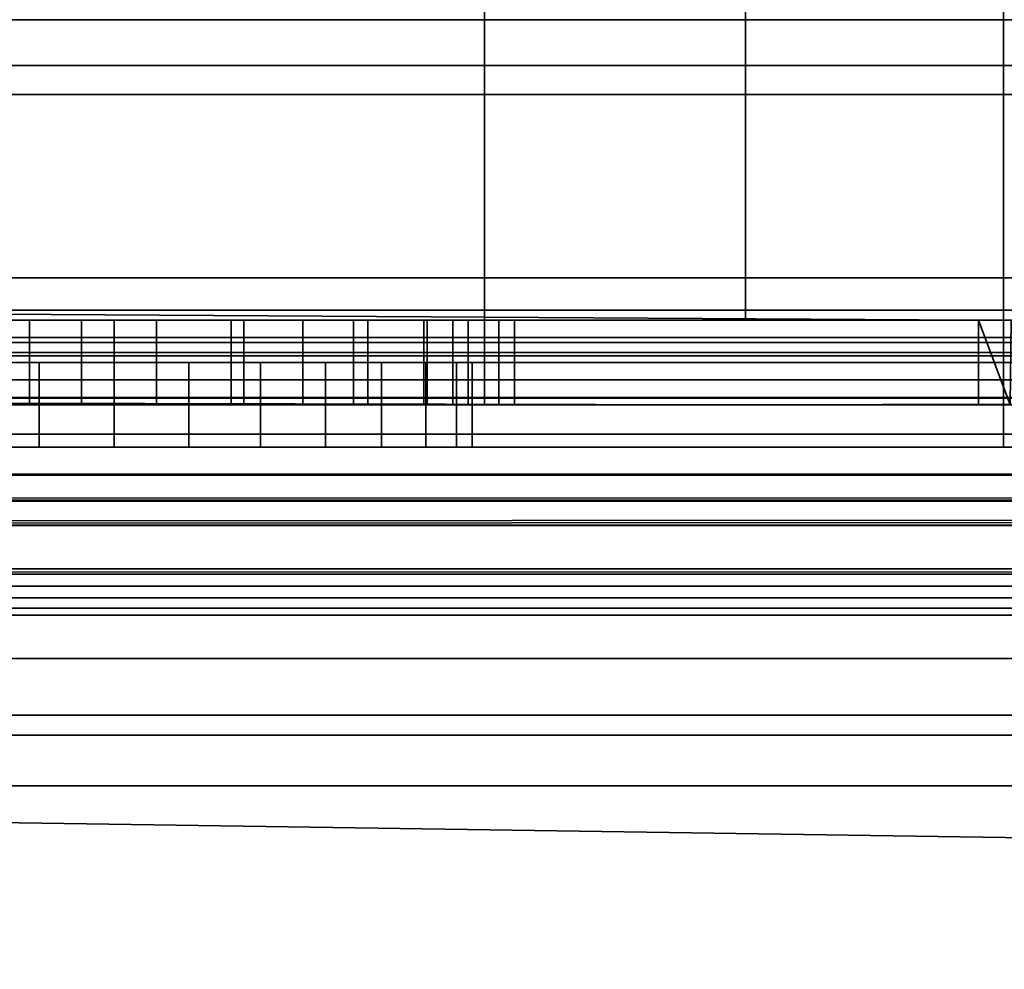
# Model space of a CAD drawing. Header units: millimetres. Extents: x -603 to 3703, y -115 to 249.
# Tile 583 of 656: x 1059 to 1071, y -36 to -25. Entities that reach past the tile are written whole.
import ezdxf

# ---------------------------------------------------------------- set-up
doc = ezdxf.new("R2010")
doc.units = ezdxf.units.MM
doc.layers.add('152', color=7, linetype='Continuous', true_color=0xffffff)

# ---------------------------------------------------------------- blocks, each defined once
blk = doc.blocks.new('UG_SURFACE_031')
at = {"layer": '152', "color": 252, "linetype": 'Continuous', "lineweight": 35}
for points in [[(1064.375, -15.5, 1005.2), (1032, -15.5, 1005.2), (1032, -28.5, 1005.2), (1064.375, -28.5, 1005.2)], [(1064.375, -28.5, 1157.8), (1032, -28.5, 1157.8), (1032, -15.5, 1157.8), (1064.375, -15.5, 1157.8)], [(1032, -15.5, 1004.2), (1100, -15.5, 1004.2), (1100, -28.5, 1004.2), (1032, -28.5, 1004.2)], [(1100, -15.5, 1158.8), (1032, -15.5, 1158.8), (1032, -28.5, 1158.8), (1100, -28.5, 1158.8)], [(1064.375, -28.5, 1005.2), (1067.455, -28.5, 1005.2), (1067.455, -15.5, 1005.2), (1064.375, -15.5, 1005.2)], [(1064.375, -15.5, 1157.8), (1067.455, -15.5, 1157.8), (1067.455, -28.5, 1157.8), (1064.375, -28.5, 1157.8)], [(1067.455, -28.5, 1005.2), (1072.58, -28.5, 1005.2), (1070.58, -15.5, 1005.2), (1067.455, -15.5, 1005.2)], [(1067.455, -15.5, 1157.8), (1070.58, -15.5, 1157.8), (1072.58, -28.5, 1157.8), (1067.455, -28.5, 1157.8)], [(1099.968, -28.883, 1004.276), (1032, -28.883, 1004.276), (1032, -28.5, 1004.2), (1100, -28.5, 1004.2)], [(1100, -28.5, 1158.8), (1032, -28.5, 1158.8), (1032, -28.883, 1158.724), (1099.968, -28.883, 1158.724)], [(1064.375, -28.5, 1095), (1032, -28.5, 1095), (1057.469, -28.5, 1102.304), (1059, -28.5, 1102)], [(1059, -28.5, 1110), (1057.469, -28.5, 1109.696), (1032, -28.5, 1157.8), (1064.375, -28.5, 1157.8)], [(1059.616, -28.5, 1031.007), (1058.002, -28.5, 1030.288), (1032, -28.5, 1061.42), (1064.375, -28.5, 1061.42)], [(1058.771, -28.5, 1022.967), (1060.5, -28.5, 1022.6), (1064.375, -28.5, 1015.975), (1032, -28.5, 1015.975)], [(1064.375, -28.5, 1095), (1064.375, -28.5, 1061.42), (1032, -28.5, 1061.42), (1032, -28.5, 1095)], [(1064.375, -28.5, 1015.975), (1064.375, -28.5, 1005.2), (1032, -28.5, 1005.2), (1032, -28.5, 1015.975)], [(1057.469, -29.5, 1109.696), (1057.469, -28.5, 1109.696), (1059, -28.5, 1110), (1059, -29.5, 1110)], [(1059, -29.5, 1102), (1059, -28.5, 1102), (1057.469, -28.5, 1102.304), (1057.469, -29.5, 1102.304)], [(1059.616, -28.5, 1031.007), (1059.616, -29.5, 1031.007), (1058.002, -29.5, 1030.288), (1058.002, -28.5, 1030.288)], [(1058.771, -28.5, 1022.967), (1058.771, -29.5, 1022.967), (1060.5, -29.5, 1022.6), (1060.5, -28.5, 1022.6)], [(1060, -28.5, 1110), (1060, -29.5, 1110), (1059, -29.5, 1110), (1059, -28.5, 1110)], [(1059, -28.5, 1102), (1059, -29.5, 1102), (1060, -29.5, 1102), (1060, -28.5, 1102)], [(1064.375, -28.5, 1095), (1059, -28.5, 1102), (1060, -28.5, 1102)], [(1064.375, -28.5, 1157.8), (1060, -28.5, 1110), (1059, -28.5, 1110)], [(1060.5, -29.5, 1031.1), (1059.616, -29.5, 1031.007), (1059.616, -28.5, 1031.007), (1060.5, -28.5, 1031.1)], [(1060.5, -28.5, 1031.1), (1059.616, -28.5, 1031.007), (1064.375, -28.5, 1061.42)], [(1061.531, -29.5, 1102.304), (1061.531, -28.5, 1102.304), (1060, -28.5, 1102), (1060, -29.5, 1102)], [(1060, -29.5, 1110), (1060, -28.5, 1110), (1061.531, -28.5, 1109.696), (1061.531, -29.5, 1109.696)], [(1060, -28.5, 1102), (1061.531, -28.5, 1102.304), (1064.375, -28.5, 1095)], [(1061.531, -28.5, 1109.696), (1060, -28.5, 1110), (1064.375, -28.5, 1157.8)], [(1060.5, -28.5, 1031.1), (1061.384, -28.5, 1031.007), (1061.384, -29.5, 1031.007), (1060.5, -29.5, 1031.1)], [(1060.5, -28.5, 1022.6), (1060.5, -29.5, 1022.6), (1062.229, -29.5, 1022.967), (1062.229, -28.5, 1022.967)], [(1064.375, -28.5, 1061.42), (1061.384, -28.5, 1031.007), (1060.5, -28.5, 1031.1)], [(1064.375, -28.5, 1015.975), (1060.5, -28.5, 1022.6), (1062.229, -28.5, 1022.967)], [(1062.998, -28.5, 1030.288), (1062.998, -29.5, 1030.288), (1061.384, -29.5, 1031.007), (1061.384, -28.5, 1031.007)], [(1064.375, -28.5, 1061.42), (1062.998, -28.5, 1030.288), (1061.384, -28.5, 1031.007)], [(1062.828, -29.5, 1103.172), (1062.828, -28.5, 1103.172), (1061.531, -28.5, 1102.304), (1061.531, -29.5, 1102.304)], [(1061.531, -29.5, 1109.696), (1061.531, -28.5, 1109.696), (1062.828, -28.5, 1108.828), (1062.828, -29.5, 1108.828)], [(1064.375, -28.5, 1157.8), (1062.828, -28.5, 1108.828), (1061.531, -28.5, 1109.696)], [(1061.531, -28.5, 1102.304), (1062.828, -28.5, 1103.172), (1064.375, -28.5, 1095)], [(1062.229, -28.5, 1022.967), (1062.229, -29.5, 1022.967), (1063.658, -29.5, 1024.006), (1063.658, -28.5, 1024.006)], [(1062.229, -28.5, 1022.967), (1063.658, -28.5, 1024.006), (1064.375, -28.5, 1015.975)], [(1063.696, -29.5, 1104.469), (1063.696, -28.5, 1104.469), (1062.828, -28.5, 1103.172), (1062.828, -29.5, 1103.172)], [(1062.828, -29.5, 1108.828), (1062.828, -28.5, 1108.828), (1063.696, -28.5, 1107.531), (1063.696, -29.5, 1107.531)], [(1064.375, -28.5, 1095), (1062.828, -28.5, 1103.172), (1063.696, -28.5, 1104.469)], [(1063.696, -28.5, 1107.531), (1062.828, -28.5, 1108.828), (1064.375, -28.5, 1157.8)], [(1064.181, -28.5, 1028.975), (1064.181, -29.5, 1028.975), (1062.998, -29.5, 1030.288), (1062.998, -28.5, 1030.288)], [(1064.375, -28.5, 1061.42), (1064.181, -28.5, 1028.975), (1062.998, -28.5, 1030.288)], [(1064.375, -28.5, 1025.247), (1063.658, -28.5, 1024.006), (1063.658, -29.5, 1024.006), (1064.375, -29.5, 1025.247)], [(1063.658, -28.5, 1024.006), (1064.375, -28.5, 1025.247), (1064.375, -28.5, 1015.975)], [(1064, -29.5, 1106), (1064, -28.5, 1106), (1063.696, -28.5, 1104.469), (1063.696, -29.5, 1104.469)], [(1063.696, -29.5, 1107.531), (1063.696, -28.5, 1107.531), (1064, -28.5, 1106), (1064, -29.5, 1106)], [(1064, -28.5, 1106), (1063.696, -28.5, 1107.531), (1064.375, -28.5, 1157.8)], [(1063.696, -28.5, 1104.469), (1064, -28.5, 1106), (1064.375, -28.5, 1095)], [(1064.375, -28.5, 1157.8), (1064.375, -28.5, 1095), (1064, -28.5, 1106)], [(1064.375, -29.5, 1028.377), (1064.181, -29.5, 1028.975), (1064.181, -28.5, 1028.975), (1064.375, -28.5, 1028.377)], [(1064.375, -28.5, 1061.42), (1064.375, -28.5, 1028.377), (1064.181, -28.5, 1028.975)], [(1064.375, -28.5, 1028.377), (1064.727, -28.5, 1027.294), (1064.727, -29.5, 1027.294), (1064.375, -29.5, 1028.377)], [(1064.375, -29.5, 1025.247), (1064.542, -29.5, 1025.537), (1064.542, -28.5, 1025.537), (1064.375, -28.5, 1025.247)], [(1067.455, -28.5, 1015.975), (1064.375, -28.5, 1015.975), (1064.375, -28.5, 1025.247), (1064.542, -28.5, 1025.537)], [(1064.727, -28.5, 1027.294), (1064.375, -28.5, 1028.377), (1064.375, -28.5, 1061.42), (1067.455, -28.5, 1061.42)], [(1067.455, -28.5, 1157.8), (1067.455, -28.5, 1095), (1064.375, -28.5, 1095), (1064.375, -28.5, 1157.8)], [(1067.455, -28.5, 1095), (1067.455, -28.5, 1061.42), (1064.375, -28.5, 1061.42), (1064.375, -28.5, 1095)], [(1067.455, -28.5, 1015.975), (1067.455, -28.5, 1005.2), (1064.375, -28.5, 1005.2), (1064.375, -28.5, 1015.975)], [(1064.542, -28.5, 1025.537), (1064.542, -29.5, 1025.537), (1064.727, -29.5, 1027.294), (1064.727, -28.5, 1027.294)], [(1067.455, -28.5, 1015.975), (1064.542, -28.5, 1025.537), (1064.727, -28.5, 1027.294)], [(1064.727, -28.5, 1027.294), (1067.455, -28.5, 1061.42), (1067.455, -28.5, 1015.975)], [(1067.455, -28.5, 1015.975), (1067.455, -28.5, 1061.42), (1070.592, -28.5, 1036.734), (1070.207, -28.5, 1033.079)], [(1070.207, -28.5, 1033.079), (1071.342, -28.5, 1029.583), (1067.455, -28.5, 1015.975)], [(1067.455, -28.5, 1061.42), (1072.58, -28.5, 1061.42), (1072.58, -28.5, 1040.025), (1072.431, -28.5, 1039.917)], [(1072.431, -28.5, 1039.917), (1070.592, -28.5, 1036.734), (1067.455, -28.5, 1061.42)], [(1071.342, -28.5, 1029.583), (1072.58, -28.5, 1028.207), (1072.58, -28.5, 1015.975), (1067.455, -28.5, 1015.975)], [(1072.58, -28.5, 1157.8), (1072.58, -28.5, 1095), (1067.455, -28.5, 1095), (1067.455, -28.5, 1157.8)], [(1072.58, -28.5, 1095), (1072.58, -28.5, 1061.42), (1067.455, -28.5, 1061.42), (1067.455, -28.5, 1095)], [(1072.58, -28.5, 1015.975), (1072.58, -28.5, 1005.2), (1067.455, -28.5, 1005.2), (1067.455, -28.5, 1015.975)], [(1070.207, -28.5, 1033.079), (1070.207, -29.5, 1033.079), (1070.58, -29.5, 1031.931)], [(1070.58, -29.5, 1031.931), (1071.342, -29.5, 1029.583), (1071.342, -28.5, 1029.583), (1070.207, -28.5, 1033.079)], [(1070.58, -29.5, 1036.612), (1070.207, -29.5, 1033.079), (1070.207, -28.5, 1033.079), (1070.592, -28.5, 1036.734)], [(1099.879, -29.207, 1004.493), (1032, -29.207, 1004.493), (1032, -28.883, 1004.276), (1099.968, -28.883, 1004.276)], [(1099.968, -28.883, 1158.724), (1032, -28.883, 1158.724), (1032, -29.207, 1158.507), (1099.879, -29.207, 1158.507)], [(1099.744, -29.424, 1004.817), (1032, -29.424, 1004.817), (1032, -29.207, 1004.493), (1099.879, -29.207, 1004.493)], [(1099.879, -29.207, 1158.507), (1032, -29.207, 1158.507), (1032, -29.424, 1158.183), (1099.744, -29.424, 1158.183)], [(1032, -29.424, 1004.817), (1067.455, -29.5, 1005.2), (1064.375, -29.5, 1005.2)], [(1032, -29.424, 1004.817), (1099.744, -29.424, 1004.817), (1070.58, -29.5, 1005.2), (1067.455, -29.5, 1005.2)], [(1064.375, -29.5, 1005.2), (1032, -29.5, 1005.2), (1032, -29.424, 1004.817)], [(1099.744, -29.424, 1158.183), (1032, -29.424, 1158.183), (1064.375, -29.5, 1157.8), (1067.455, -29.5, 1157.8)], [(1032, -29.424, 1158.183), (1032, -29.5, 1157.8), (1064.375, -29.5, 1157.8)], [(1064.375, -29.5, 1112), (1032, -29.5, 1112), (1057.469, -29.5, 1109.696), (1059, -29.5, 1110)], [(1059, -29.5, 1102), (1057.469, -29.5, 1102.304), (1032, -29.5, 1100), (1064.375, -29.5, 1100)], [(1064.375, -29.5, 1061.42), (1032, -29.5, 1061.42), (1058.002, -29.5, 1030.288), (1059.616, -29.5, 1031.007)], [(1032, -29.5, 1015.975), (1064.375, -29.5, 1015.975), (1060.5, -29.5, 1022.6), (1058.771, -29.5, 1022.967)], [(1032, -29.5, 1157.8), (1032, -29.5, 1112), (1064.375, -29.5, 1112), (1064.375, -29.5, 1157.8)], [(1032, -29.5, 1100), (1032, -29.5, 1093), (1064.375, -29.5, 1093), (1064.375, -29.5, 1100)], [(1032, -29.5, 1093), (1032, -29.5, 1061.42), (1064.375, -29.5, 1061.42), (1064.375, -29.5, 1093)], [(1032, -29.5, 1015.975), (1032, -29.5, 1005.2), (1064.375, -29.5, 1005.2), (1064.375, -29.5, 1015.975)], [(1064.375, -29.5, 1112), (1059, -29.5, 1110), (1060, -29.5, 1110)], [(1064.375, -29.5, 1100), (1060, -29.5, 1102), (1059, -29.5, 1102)], [(1064.375, -29.5, 1061.42), (1059.616, -29.5, 1031.007), (1060.5, -29.5, 1031.1)], [(1060, -29.5, 1110), (1061.531, -29.5, 1109.696), (1064.375, -29.5, 1112)], [(1061.531, -29.5, 1102.304), (1060, -29.5, 1102), (1064.375, -29.5, 1100)], [(1060.5, -29.5, 1031.1), (1061.384, -29.5, 1031.007), (1064.375, -29.5, 1061.42)], [(1062.229, -29.5, 1022.967), (1060.5, -29.5, 1022.6), (1064.375, -29.5, 1015.975)], [(1061.384, -29.5, 1031.007), (1062.998, -29.5, 1030.288), (1064.375, -29.5, 1061.42)], [(1064.375, -29.5, 1100), (1062.828, -29.5, 1103.172), (1061.531, -29.5, 1102.304)], [(1061.531, -29.5, 1109.696), (1062.828, -29.5, 1108.828), (1064.375, -29.5, 1112)], [(1064.375, -29.5, 1015.975), (1063.658, -29.5, 1024.006), (1062.229, -29.5, 1022.967)], [(1064.375, -29.5, 1112), (1062.828, -29.5, 1108.828), (1063.696, -29.5, 1107.531)], [(1063.696, -29.5, 1104.469), (1062.828, -29.5, 1103.172), (1064.375, -29.5, 1100)], [(1062.998, -29.5, 1030.288), (1064.181, -29.5, 1028.975), (1064.375, -29.5, 1061.42)], [(1064.375, -29.5, 1015.975), (1064.375, -29.5, 1025.247), (1063.658, -29.5, 1024.006)], [(1064.375, -29.5, 1112), (1063.696, -29.5, 1107.531), (1064, -29.5, 1106)], [(1064.375, -29.5, 1100), (1064, -29.5, 1106), (1063.696, -29.5, 1104.469)], [(1064, -29.5, 1106), (1064.375, -29.5, 1100), (1064.375, -29.5, 1112)], [(1064.181, -29.5, 1028.975), (1064.375, -29.5, 1028.377), (1064.375, -29.5, 1061.42)], [(1067.455, -29.5, 1061.42), (1064.375, -29.5, 1061.42), (1064.375, -29.5, 1028.377), (1064.727, -29.5, 1027.294)], [(1064.542, -29.5, 1025.537), (1064.375, -29.5, 1025.247), (1064.375, -29.5, 1015.975), (1067.455, -29.5, 1015.975)], [(1064.375, -29.5, 1157.8), (1064.375, -29.5, 1112), (1067.455, -29.5, 1112), (1067.455, -29.5, 1157.8)], [(1064.375, -29.5, 1112), (1064.375, -29.5, 1100), (1067.455, -29.5, 1100), (1067.455, -29.5, 1112)], [(1064.375, -29.5, 1100), (1064.375, -29.5, 1093), (1067.455, -29.5, 1093), (1067.455, -29.5, 1100)], [(1064.375, -29.5, 1093), (1064.375, -29.5, 1061.42), (1067.455, -29.5, 1061.42), (1067.455, -29.5, 1093)], [(1064.375, -29.5, 1015.975), (1064.375, -29.5, 1005.2), (1067.455, -29.5, 1005.2), (1067.455, -29.5, 1015.975)], [(1064.727, -29.5, 1027.294), (1064.542, -29.5, 1025.537), (1067.455, -29.5, 1015.975)], [(1067.455, -29.5, 1015.975), (1067.455, -29.5, 1061.42), (1064.727, -29.5, 1027.294)], [(1099.744, -29.424, 1158.183), (1067.455, -29.5, 1157.8), (1070.58, -29.5, 1157.8)], [(1067.455, -29.5, 1061.42), (1067.455, -29.5, 1015.975), (1070.207, -29.5, 1033.079)], [(1067.455, -29.5, 1015.975), (1070.58, -29.5, 1015.975), (1070.58, -29.5, 1031.931), (1070.207, -29.5, 1033.079)], [(1070.207, -29.5, 1033.079), (1070.58, -29.5, 1036.612), (1070.58, -29.5, 1061.42), (1067.455, -29.5, 1061.42)], [(1067.455, -29.5, 1157.8), (1067.455, -29.5, 1112), (1070.58, -29.5, 1112), (1070.58, -29.5, 1157.8)], [(1067.455, -29.5, 1112), (1067.455, -29.5, 1100), (1070.58, -29.5, 1100), (1070.58, -29.5, 1112)], [(1067.455, -29.5, 1100), (1067.455, -29.5, 1093), (1070.58, -29.5, 1093), (1070.58, -29.5, 1100)], [(1067.455, -29.5, 1093), (1067.455, -29.5, 1061.42), (1070.58, -29.5, 1061.42), (1070.58, -29.5, 1093)], [(1067.455, -29.5, 1015.975), (1067.455, -29.5, 1005.2), (1070.58, -29.5, 1005.2), (1070.58, -29.5, 1015.975)]]:
    blk.add_3dface(points, dxfattribs=at)
blk = doc.blocks.new('UG_SURFACE_040')
at = {"layer": '152', "color": 252, "linetype": 'Continuous', "lineweight": 35}
for points in [[(1070.5, -16, 1619), (1032, -16, 1619), (1032, -28, 1619), (1070.5, -28, 1619)], [(1032, -16, 1527), (1101, -16, 1527), (1101, -28, 1527), (1032, -28, 1527)], [(1032, -28, 1528), (1100.586, -28, 1528), (1100.586, -16, 1528), (1032, -16, 1528)], [(1070.5, -16, 1618), (1070.5, -28, 1618), (1032, -28, 1618), (1032, -16, 1618)], [(1070.5, -28, 1618), (1070.5, -16, 1618), (1070.5, -16, 1619), (1070.5, -28, 1619)], [(1032, -28.765, 1618.848), (1070.5, -28.765, 1618.848), (1070.5, -28, 1619), (1032, -28, 1619)], [(1100.937, -28.765, 1527.152), (1032, -28.765, 1527.152), (1032, -28, 1527), (1101, -28, 1527)], [(1100.586, -28, 1528), (1032, -28, 1528), (1032, -28.383, 1528.076), (1100.554, -28.383, 1528.076)], [(1032, -28, 1618), (1070.5, -28, 1618), (1070.5, -28.383, 1617.924), (1032, -28.383, 1617.924)], [(1070.5, -28, 1619), (1070.5, -28.765, 1618.848), (1070.5, -28.383, 1617.924), (1070.5, -28, 1618)], [(1100.554, -28.383, 1528.076), (1032, -28.383, 1528.076), (1032, -28.707, 1528.293), (1100.464, -28.707, 1528.293)], [(1032, -28.383, 1617.924), (1070.5, -28.383, 1617.924), (1070.5, -28.707, 1617.707), (1032, -28.707, 1617.707)], [(1070.5, -28.707, 1617.707), (1070.5, -28.383, 1617.924), (1070.5, -28.765, 1618.848), (1070.5, -29.414, 1618.414)], [(1100.464, -28.707, 1528.293), (1032, -28.707, 1528.293), (1032, -28.924, 1528.617), (1100.33, -28.924, 1528.617)], [(1032, -28.707, 1617.707), (1070.5, -28.707, 1617.707), (1070.5, -28.924, 1617.383), (1032, -28.924, 1617.383)], [(1070.5, -28.924, 1617.383), (1070.5, -28.707, 1617.707), (1070.5, -29.414, 1618.414), (1070.5, -29.848, 1617.765)], [(1032, -29.414, 1618.414), (1070.5, -29.414, 1618.414), (1070.5, -28.765, 1618.848), (1032, -28.765, 1618.848)], [(1100.757, -29.414, 1527.586), (1032, -29.414, 1527.586), (1032, -28.765, 1527.152), (1100.937, -28.765, 1527.152)], [(1100.33, -28.924, 1528.617), (1032, -28.924, 1528.617), (1032, -29, 1529), (1100.172, -29, 1529)], [(1032, -28.924, 1617.383), (1070.5, -28.924, 1617.383), (1070.5, -29, 1617), (1032, -29, 1617)], [(1070.5, -29, 1617), (1070.5, -28.924, 1617.383), (1070.5, -29.848, 1617.765), (1070.5, -30, 1617)], [(1032, -29, 1529), (1076.871, -29, 1530.881), (1078.785, -29, 1530.5)], [(1078.785, -29, 1530.5), (1100.172, -29, 1529), (1032, -29, 1529)], [(1032, -29, 1529), (1058.271, -29, 1544.617), (1060, -29, 1544.25), (1075.249, -29, 1531.964)], [(1075.249, -29, 1531.964), (1076.871, -29, 1530.881), (1032, -29, 1529)], [(1032, -29, 1617), (1070.5, -29, 1617), (1060, -29, 1552.75), (1059.116, -29, 1552.657)], [(1059.116, -29, 1552.657), (1057.502, -29, 1551.938), (1032, -29, 1617)], [(1059.116, -29, 1552.657), (1059.116, -30, 1552.657), (1057.502, -30, 1551.938), (1057.502, -29, 1551.938)], [(1058.271, -29, 1544.617), (1058.271, -30, 1544.617), (1060, -30, 1544.25), (1060, -29, 1544.25)], [(1060, -30, 1552.75), (1059.116, -30, 1552.657), (1059.116, -29, 1552.657), (1060, -29, 1552.75)], [(1075.249, -29, 1531.964), (1060, -29, 1544.25), (1061.729, -29, 1544.617)], [(1060.884, -29, 1552.657), (1060, -29, 1552.75), (1070.5, -29, 1617), (1070.5, -29, 1607)], [(1060, -29, 1552.75), (1060.884, -29, 1552.657), (1060.884, -30, 1552.657), (1060, -30, 1552.75)], [(1060, -29, 1544.25), (1060, -30, 1544.25), (1061.729, -30, 1544.617), (1061.729, -29, 1544.617)], [(1072.866, -29, 1560.884), (1062.498, -29, 1551.938), (1060.884, -29, 1552.657), (1070.5, -29, 1607)], [(1062.498, -29, 1551.938), (1062.498, -30, 1551.938), (1060.884, -30, 1552.657), (1060.884, -29, 1552.657)], [(1061.729, -29, 1544.617), (1063.158, -29, 1545.656), (1073.785, -29, 1535.5), (1074.165, -29, 1533.587)], [(1074.165, -29, 1533.587), (1075.249, -29, 1531.964), (1061.729, -29, 1544.617)], [(1061.729, -29, 1544.617), (1061.729, -30, 1544.617), (1063.158, -30, 1545.656), (1063.158, -29, 1545.656)], [(1062.498, -29, 1551.938), (1072.866, -29, 1560.884), (1071.004, -29, 1557.882)], [(1071.004, -29, 1557.882), (1070.523, -29, 1554.382), (1063.681, -29, 1550.625), (1062.498, -29, 1551.938)], [(1063.681, -29, 1550.625), (1063.681, -30, 1550.625), (1062.498, -30, 1551.938), (1062.498, -29, 1551.938)], [(1073.785, -29, 1548.288), (1073.785, -29, 1535.5), (1063.158, -29, 1545.656), (1064.042, -29, 1547.187)], [(1063.158, -29, 1545.656), (1063.158, -30, 1545.656), (1064.042, -30, 1547.187), (1064.042, -29, 1547.187)], [(1064.227, -29, 1548.944), (1063.681, -29, 1550.625), (1070.523, -29, 1554.382), (1071.506, -29, 1550.988)], [(1064.227, -29, 1548.944), (1064.227, -30, 1548.944), (1063.681, -30, 1550.625), (1063.681, -29, 1550.625)], [(1064.042, -29, 1547.187), (1064.227, -29, 1548.944), (1071.506, -29, 1550.988), (1073.785, -29, 1548.288)], [(1064.042, -29, 1547.187), (1064.042, -30, 1547.187), (1064.227, -30, 1548.944), (1064.227, -29, 1548.944)], [(1070.5, -29, 1607), (1070.5, -30, 1607), (1071.147, -30, 1603.747), (1071.147, -29, 1603.747)], [(1070.5, -30, 1617), (1070.5, -30, 1607), (1070.5, -29, 1607), (1070.5, -29, 1617)], [(1070.5, -29, 1607), (1075.789, -29, 1562.87), (1072.866, -29, 1560.884)], [(1075.789, -29, 1562.87), (1070.5, -29, 1607), (1071.147, -29, 1603.747)], [(1032, -29.848, 1617.765), (1070.5, -29.848, 1617.765), (1070.5, -29.414, 1618.414), (1032, -29.414, 1618.414)], [(1100.489, -29.848, 1528.235), (1032, -29.848, 1528.235), (1032, -29.414, 1527.586), (1100.757, -29.414, 1527.586)], [(1032, -30, 1617), (1070.5, -30, 1617), (1070.5, -29.848, 1617.765), (1032, -29.848, 1617.765)], [(1100.172, -30, 1529), (1032, -30, 1529), (1032, -29.848, 1528.235), (1100.489, -29.848, 1528.235)], [(1032, -30, 1617), (1071.147, -30, 1603.747), (1070.5, -30, 1607)], [(1032, -30, 1617), (1057.502, -30, 1551.938), (1072.99, -30, 1600.99), (1071.147, -30, 1603.747)], [(1070.5, -30, 1607), (1070.5, -30, 1617), (1032, -30, 1617)], [(1032, -30, 1529), (1076.871, -30, 1530.881), (1075.249, -30, 1531.964)], [(1032, -30, 1529), (1100.172, -30, 1529), (1078.785, -30, 1530.5)], [(1078.785, -30, 1530.5), (1076.871, -30, 1530.881), (1032, -30, 1529)], [(1075.249, -30, 1531.964), (1060, -30, 1544.25), (1058.271, -30, 1544.617), (1032, -30, 1529)], [(1075.747, -30, 1599.147), (1057.502, -30, 1551.938), (1059.116, -30, 1552.657)], [(1075.747, -30, 1599.147), (1072.99, -30, 1600.99), (1057.502, -30, 1551.938)], [(1075.747, -30, 1599.147), (1059.116, -30, 1552.657), (1060, -30, 1552.75)], [(1060, -30, 1552.75), (1060.884, -30, 1552.657), (1075.747, -30, 1599.147)], [(1061.729, -30, 1544.617), (1060, -30, 1544.25), (1075.249, -30, 1531.964)], [(1060.884, -30, 1552.657), (1062.498, -30, 1551.938), (1079, -30, 1598.5), (1075.747, -30, 1599.147)], [(1061.729, -30, 1544.617), (1075.249, -30, 1531.964), (1074.165, -30, 1533.587)], [(1074.165, -30, 1533.587), (1073.785, -30, 1535.5), (1063.158, -30, 1545.656), (1061.729, -30, 1544.617)], [(1062.498, -30, 1551.938), (1071.004, -30, 1557.882), (1072.866, -30, 1560.884)], [(1062.498, -30, 1551.938), (1063.681, -30, 1550.625), (1070.523, -30, 1554.382), (1071.004, -30, 1557.882)], [(1062.498, -30, 1551.938), (1107, -30, 1610.172), (1085.01, -30, 1600.99), (1082.253, -30, 1599.147)], [(1072.866, -30, 1560.884), (1107, -30, 1610.172), (1062.498, -30, 1551.938)], [(1082.253, -30, 1599.147), (1079, -30, 1598.5), (1062.498, -30, 1551.938)], [(1064.042, -30, 1547.187), (1063.158, -30, 1545.656), (1073.785, -30, 1535.5), (1073.785, -30, 1548.288)], [(1071.506, -30, 1550.988), (1070.523, -30, 1554.382), (1063.681, -30, 1550.625), (1064.227, -30, 1548.944)], [(1073.785, -30, 1548.288), (1071.506, -30, 1550.988), (1064.227, -30, 1548.944), (1064.042, -30, 1547.187)]]:
    blk.add_3dface(points, dxfattribs=at)
blk = doc.blocks.new('UG_SURFACE_041')
at = {"layer": '152', "color": 35, "linetype": 'Continuous', "lineweight": 35}
for points in [[(1971, -34, 2019), (1971, 0, 2019), (1029, -15.75, 2019), (1029, -28.25, 2019)], [(1971, -2), (1971, -34), (1029, -28.25), (1029, -15.75)], [(1029, -28.25, 2019), (1029, -34, 2019), (1971, -34, 2019)], [(1971, -34), (1029, -34), (1029, -28.25)], [(1016, -34, 2032), (1984, -34, 2032), (1971, -34, 2019), (1029, -34, 2019)], [(1984, -48), (1016, -48), (1016, -34), (1029, -34)], [(1984, -50, 2032), (1984, -34, 2032), (1016, -34, 2032), (1016, -50, 2032)], [(1984, -48), (1029, -34), (1971, -34)]]:
    blk.add_3dface(points, dxfattribs=at)
blk = doc.blocks.new('UG_SURFACE_119')
at = {"layer": '152', "color": 252, "linetype": 'Continuous', "lineweight": 35}
for points in [[(1026, -25.835, -7.906), (1974, -25.835, -7.906), (1974, -24.953, -7.75), (1026, -24.953, -7.75)], [(1026, -24.953, -8.75), (1974, -24.953, -8.75), (1974, -25.493, -8.845), (1026, -25.493, -8.845)], [(1026, -25.493, -8.845), (1974, -25.493, -8.845), (1974, -31.644, -11.084), (1026, -31.644, -11.084)], [(1026, -31.986, -10.144), (1974, -31.986, -10.144), (1974, -25.835, -7.906), (1026, -25.835, -7.906)], [(1974, -31.644, -11.084), (1974, -31.986, -10.144), (1026, -31.986, -10.144), (1026, -31.644, -11.084)]]:
    blk.add_3dface(points, dxfattribs=at)
blk = doc.blocks.new('UG_SURFACE_163')
at = {"layer": '152', "color": 252, "linetype": 'Continuous', "lineweight": 35}
for points in [[(1023.5, -30.32, 2023.75), (1976.5, -30.32, 2023.75), (1976.5, 62.52, 2023.75), (1023.5, 62.52, 2023.75)], [(1025, -30.32, 2022.25), (1025, 62.52, 2022.25), (1975, 62.52, 2022.25), (1975, -30.32, 2022.25)], [(970, -13.4, 2077.25), (970, -30.32, 2077.25), (2030, -30.32, 2077.25), (2030, -13.4, 2077.25)], [(971.5, -13.4, 2075.75), (2028.5, -13.4, 2075.75), (2028.5, -30.32, 2075.75), (971.5, -30.32, 2075.75)], [(2030, -30.32, 2077.25), (970, -30.32, 2077.25), (970.059, -30.921, 2077.191)], [(2029.941, -30.921, 2077.191), (2030, -30.32, 2077.25), (970.059, -30.921, 2077.191)], [(971.53, -30.628, 2075.72), (971.5, -30.32, 2075.75), (2028.5, -30.32, 2075.75)], [(971.53, -30.628, 2075.72), (2028.5, -30.32, 2075.75), (2028.47, -30.628, 2075.72)], [(1976.53, -30.628, 2023.78), (1023.5, -30.32, 2023.75), (1023.47, -30.628, 2023.78)], [(1976.53, -30.628, 2023.78), (1976.5, -30.32, 2023.75), (1023.5, -30.32, 2023.75)], [(1024.941, -30.921, 2022.309), (1975, -30.32, 2022.25), (1975.059, -30.921, 2022.309)], [(1024.941, -30.921, 2022.309), (1025, -30.32, 2022.25), (1975, -30.32, 2022.25)], [(2028.47, -30.628, 2075.72), (2028.38, -30.925, 2075.63), (971.62, -30.925, 2075.63), (971.53, -30.628, 2075.72)], [(1023.47, -30.628, 2023.78), (1023.38, -30.925, 2023.87), (1976.62, -30.925, 2023.87)], [(1023.47, -30.628, 2023.78), (1976.62, -30.925, 2023.87), (1976.53, -30.628, 2023.78)], [(970.059, -30.921, 2077.191), (970.234, -31.499, 2077.016), (2029.766, -31.499, 2077.016), (2029.941, -30.921, 2077.191)], [(1975.059, -30.921, 2022.309), (1024.765, -31.499, 2022.485), (1024.941, -30.921, 2022.309)], [(1975.059, -30.921, 2022.309), (1975.235, -31.499, 2022.485), (1024.765, -31.499, 2022.485)], [(2028.037, -31.437, 2075.287), (971.963, -31.437, 2075.287), (971.62, -30.925, 2075.63), (2028.38, -30.925, 2075.63)], [(1976.62, -30.925, 2023.87), (1023.38, -30.925, 2023.87), (1023.037, -31.437, 2024.213), (1976.963, -31.437, 2024.213)], [(2029.766, -31.499, 2077.016), (970.234, -31.499, 2077.016), (970.902, -32.498, 2076.348), (2029.098, -32.498, 2076.348)], [(2027.525, -31.78, 2074.775), (972.475, -31.78, 2074.775), (971.963, -31.437, 2075.287), (2028.037, -31.437, 2075.287)], [(1976.963, -31.437, 2024.213), (1023.037, -31.437, 2024.213), (1022.525, -31.78, 2024.725), (1977.475, -31.78, 2024.725)], [(1975.902, -32.498, 2023.152), (1024.098, -32.498, 2023.152), (1024.765, -31.499, 2022.485), (1975.235, -31.499, 2022.485)], [(2026.92, -31.9, 2074.17), (973.08, -31.9, 2074.17), (972.475, -31.78, 2074.775), (2027.525, -31.78, 2074.775)], [(1977.475, -31.78, 2024.725), (1022.525, -31.78, 2024.725), (1021.92, -31.9, 2025.33), (1978.08, -31.9, 2025.33)], [(973.08, -31.9, 2074.17), (2026.92, -31.9, 2074.17), (1978.08, -31.9, 2025.33), (1021.92, -31.9, 2025.33)], [(2029.098, -32.498, 2076.348), (970.902, -32.498, 2076.348), (971.901, -33.166, 2075.349), (2028.099, -33.166, 2075.349)], [(1976.901, -33.166, 2024.151), (1023.099, -33.166, 2024.151), (1024.098, -32.498, 2023.152), (1975.902, -32.498, 2023.152)], [(2028.099, -33.166, 2075.349), (971.901, -33.166, 2075.349), (973.08, -33.4, 2074.17), (2026.92, -33.4, 2074.17)], [(1978.08, -33.4, 2025.33), (1021.92, -33.4, 2025.33), (1023.099, -33.166, 2024.151), (1976.901, -33.166, 2024.151)], [(973.08, -33.4, 2074.17), (1021.92, -33.4, 2025.33), (1978.08, -33.4, 2025.33), (2026.92, -33.4, 2074.17)]]:
    blk.add_3dface(points, dxfattribs=at)

msp = doc.modelspace()

# ---------------------------------------------------------------- linework, layer by layer
at = {"layer": '152', "color": 251, "linetype": 'Continuous', "lineweight": -3, "true_color": 0x636466}
for p, q in [((1070.5, -16, 1619), (1070.5, -28, 1619)), ((1070.5, -16, 1618), (1070.5, -28, 1618)), ((1974, -24.953, -7.75), (1026, -24.953, -7.75)), ((1974, -24.953, -8.75), (1026, -24.953, -8.75)), ((1974, -25.493, -8.845), (1026, -25.493, -8.845)), ((1974, -25.835, -7.906), (1026, -25.835, -7.906)), ((1100.586, -28, 1528), (1032, -28, 1528)), ((1032, -28, 1619), (1070.5, -28, 1619)), ((1032, -28, 1618), (1070.5, -28, 1618)), ((1101, -28, 1527), (1032, -28, 1527)), ((1100, -28.5, 1004.2), (1032, -28.5, 1004.2)), ((1032, -28.5, 1157.8), (1099.586, -28.5, 1157.8)), ((1032, -28.5, 1158.8), (1100, -28.5, 1158.8)), ((1032, -28.5, 1005.2), (1099.586, -28.5, 1005.2)), ((1059, -29.5, 1110), (1059, -28.5, 1110)), ((1059, -28.5, 1110), (1060, -28.5, 1110)), ((1060, -28.5, 1102), (1059, -28.5, 1102)), ((1059, -29.5, 1102), (1059, -28.5, 1102)), ((1060, -29.5, 1110), (1060, -28.5, 1110)), ((1060, -29.5, 1102), (1060, -28.5, 1102)), ((1070.5, -29, 1617), (1032, -29, 1617)), ((1032, -29, 1529), (1100.172, -29, 1529)), ((1070.5, -29, 1607), (1070.5, -30, 1607)), ((1070.5, -29, 1617), (1070.5, -29, 1607)), ((1032, -29.5, 1005.2), (1099.586, -29.5, 1005.2)), ((1099.586, -29.5, 1157.8), (1032, -29.5, 1157.8)), ((1060, -29.5, 1102), (1059, -29.5, 1102)), ((1059, -29.5, 1110), (1060, -29.5, 1110)), ((1070.5, -30, 1617), (1032, -30, 1617)), ((1032, -30, 1529), (1100.172, -30, 1529)), ((1070.5, -30, 1617), (1070.5, -30, 1607)), ((2030, -30.32, 2077.25), (970, -30.32, 2077.25)), ((2028.5, -30.32, 2075.75), (971.5, -30.32, 2075.75)), ((1976.5, -30.32, 2023.75), (1023.5, -30.32, 2023.75)), ((1975, -30.32, 2022.25), (1025, -30.32, 2022.25)), ((1974, -31.644, -11.084), (1026, -31.644, -11.084)), ((2026.92, -31.9, 2074.17), (973.08, -31.9, 2074.17)), ((1978.08, -31.9, 2025.33), (1021.92, -31.9, 2025.33)), ((1974, -31.986, -10.144), (1026, -31.986, -10.144)), ((2026.92, -33.4, 2074.17), (973.08, -33.4, 2074.17)), ((1978.08, -33.4, 2025.33), (1021.92, -33.4, 2025.33)), ((1016, -34, 2032), (1984, -34, 2032)), ((1029, -34, 2019), (1971, -34, 2019))]:
    msp.add_line(p, q, dxfattribs=at)
at = {"layer": '152', "color": 251, "linetype": 'Continuous', "lineweight": -3, "true_color": 0x636466, "extrusion": (0, 1, -8.1634e-16)}
for centre in [(-1060.5, 1026.85, -28.5), (-1060, 1548.5, -29), (-1060.5, 1026.85, -29.5), (-1060, 1548.5, -30)]:
    msp.add_circle(centre, 4.25, dxfattribs=at)
at = {"layer": '152', "color": 251, "linetype": 'Continuous', "lineweight": -3, "true_color": 0x636466, "extrusion": (1, 0, 0)}
for radius in [2, 1]:
    msp.add_arc((-28, 1617, 1070.5), radius, 90, 180, dxfattribs=at)
at = {"layer": '152', "color": 251, "linetype": 'Continuous', "lineweight": -3, "true_color": 0x636466, "extrusion": (0, 1, -8.1634e-16)}
for centre, radius, start, end in [((-1059, 1106, -28.5), 4, 270, 90), ((-1060, 1106, -28.5), 4, 90, 270), ((-1079, 1034, -28.5), 8.841, 306.0274, 233.9726), ((-1079, 1034, -29.5), 8.841, 306.0274, 233.9726)]:
    msp.add_arc(centre, radius, start, end, dxfattribs=at)
at = {"layer": '152', "color": 251, "linetype": 'Continuous', "lineweight": -3, "true_color": 0x636466, "extrusion": (0, -1, 0)}
for centre, start, end in [((1079, 1555, 29), 304.2578, 232.1531), ((1079, 1607, 29), 180, 0), ((1079, 1555, 30), 304.2578, 232.1531), ((1079, 1607, 30), 180, 0)]:
    msp.add_arc(centre, 8.5, start, end, dxfattribs=at)
at = {"layer": '152', "color": 251, "linetype": 'Continuous', "lineweight": -3, "true_color": 0x636466, "extrusion": (0, 1, 0)}
for centre, start, end in [((-1059, 1106, -29.5), 270, 90), ((-1060, 1106, -29.5), 90, 270)]:
    msp.add_arc(centre, 4, start, end, dxfattribs=at)

# ---------------------------------------------------------------- block references
at = {"layer": '152', "color": 251, "linetype": 'Continuous', "lineweight": -3, "true_color": 0x636466}
for name in ['UG_SURFACE_163', 'UG_SURFACE_119', 'UG_SURFACE_041', 'UG_SURFACE_031', 'UG_SURFACE_040']:
    msp.add_blockref(name, (0, 0), dxfattribs=at)

doc.saveas('drawing.dxf')
